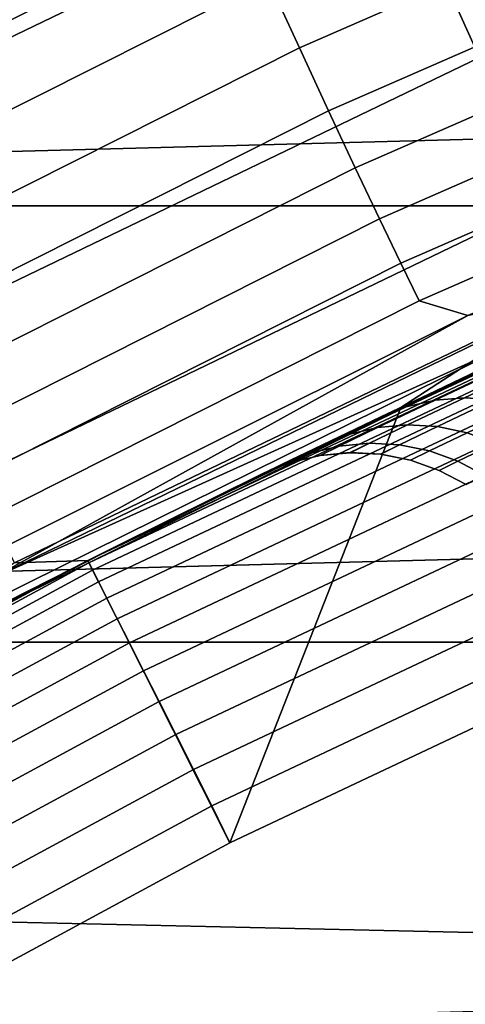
# Model space of a CAD drawing. Header units: metres. Extents: x -28 to 70, y -218 to 28.
# Tile 346 of 463: x -5.483 to -5.06, y 10.286 to 11.22. Entities that reach past the tile are written whole.
import ezdxf

# ---------------------------------------------------------------- set-up
doc = ezdxf.new("R2010")
doc.units = ezdxf.units.M
doc.layers.add('solid_10_261_432_XXX', color=7, linetype='CONTINUOUS')

msp = doc.modelspace()

# ---------------------------------------------------------------- linework, layer by layer
at = {"layer": 'solid_10_261_432_XXX'}
for points in [[(-24.216385, 13.031374, -5), (24.776649, 11.93179, -5), (25.28702, 10.80817, -5), (-24.776649, 11.93179, -5)], [(-24.776649, 11.93179, -5), (25.28702, 10.80817, -5), (25.74646, 9.662806, -5), (-25.28702, 10.80817, -5)], [(-5.244593, 11.623212, 173.429489), (-5.817442, 11.347342, 173.429489), (-5.693988, 11.106535, 174.932922), (-5.133295, 11.376551, 174.932922)], [(-4.55984, 11.618282, 174.932922), (-5.133295, 11.376551, 174.932922), (-5.046615, 11.184446, 176.445908), (-4.482842, 11.422096, 176.445908)], [(-6.002987, 11.246387, 225.453079), (-5.382197, 11.555159, 225.455673), (-5.346546, 11.476152, 225.425232), (-5.962803, 11.168661, 225.421539)], [(-5.247204, 11.258131, 225.290421), (-4.627267, 11.528338, 225.296997), (-4.601199, 11.462674, 225.239883), (-5.217469, 11.193637, 225.232147)], [(-5.962803, 11.168661, 225.421539), (-5.346546, 11.476152, 225.425232), (-5.31199, 11.399929, 225.387329), (-5.92389, 11.093751, 225.382492)], [(-5.217469, 11.193637, 225.232147), (-4.601199, 11.462674, 225.239883), (-4.576921, 11.401949, 225.176819), (-5.189812, 11.13408, 225.167892)], [(6.807615, 11.42569, 235.5), (-6.807526, 11.425742, 235.5), (-7.411349, 11.043635, 235.5)], [(7.411434, 11.043578, 235.5), (6.807615, 11.42569, 235.5), (-7.411349, 11.043635, 235.5)], [(-5.92389, 11.093751, 225.382492), (-5.31199, 11.399929, 225.387329), (-5.278791, 11.32707, 225.342285), (-5.886544, 11.022225, 225.336243)], [(-5.189812, 11.13408, 225.167892), (-4.576921, 11.401949, 225.176819), (-4.554617, 11.346626, 225.108307), (-5.164444, 11.079915, 225.09816)], [(-5.133295, 11.376551, 174.932922), (-5.693988, 11.106535, 174.932922), (-5.59784, 10.91899, 176.445908), (-5.046615, 11.184446, 176.445908)], [(-5.164444, 11.079915, 225.09816), (-4.554617, 11.346626, 225.108307), (-4.53446, 11.297127, 225.034836), (-5.14156, 11.031554, 225.023468)], [(-5.886544, 11.022225, 225.336243), (-5.278791, 11.32707, 225.342285), (-5.247204, 11.258131, 225.290421), (-5.851052, 10.954632, 225.283112)], [(-5.14156, 11.031554, 225.023468), (-4.53446, 11.297127, 225.034836), (-4.516602, 11.25383, 224.957001), (-5.121334, 10.989367, 224.944412)], [(-5.851052, 10.954632, 225.283112), (-5.247204, 11.258131, 225.290421), (-5.217469, 11.193637, 225.232147), (-5.817683, 10.891485, 225.223541)], [(-5.121334, 10.989367, 224.944412), (-4.516602, 11.25383, 224.957001), (-4.501178, 11.217064, 224.875366), (-5.103919, 10.953675, 224.861572)], [(-5.103919, 10.953675, 224.861572), (-4.501178, 11.217064, 224.875366), (-4.459748, 11.198612, 224.791229), (-5.057594, 10.939645, 224.776428)], [(-5.817683, 10.891485, 225.223541), (-5.217469, 11.193637, 225.232147), (-5.189812, 11.13408, 225.167892), (-5.786692, 10.833267, 225.157959)], [(-5.046615, 11.184446, 176.445908), (-5.59784, 10.91899, 176.445908), (-5.529149, 10.785005, 177.966064), (-4.984688, 11.047203, 177.966064)], [(-5.786692, 10.833267, 225.157959), (-5.189812, 11.13408, 225.167892), (-5.164444, 11.079915, 225.09816), (-5.758315, 10.780422, 225.086884)], [(-5.758315, 10.780422, 225.086884), (-5.164444, 11.079915, 225.09816), (-5.14156, 11.031554, 225.023468), (-5.732769, 10.733352, 225.010834)], [(7.411434, 11.043578, 235.5), (-7.411349, 11.043635, 235.5), (-7.993793, 10.629641, 235.5)], [(7.993875, 10.62958, 235.5), (7.411434, 11.043578, 235.5), (-7.993793, 10.629641, 235.5)], [(-4.984688, 11.047203, 177.966064), (-5.529149, 10.785005, 177.966064), (-5.488024, 10.704787, 179.490997), (-4.947613, 10.965036, 179.490997)], [(-5.732769, 10.733352, 225.010834), (-5.14156, 11.031554, 225.023468), (-5.121334, 10.989367, 224.944412), (-5.710249, 10.692416, 224.93042)], [(-4.734506, 11.026534, 211.333633), (-4.820355, 10.989276, 194), (-5.121321, 10.852283, 194), (-4.863005, 10.970469, 211.602036)], [(-5.095238, 10.864554, 224.448029), (-4.795499, 11.000145, 224.453964), (-4.972786, 10.921144, 215.12355), (-5.065731, 10.878345, 214.838806)], [(-5.002275, 10.9094, 224.507416), (-4.795499, 11.000145, 224.453964), (-5.095238, 10.864554, 224.448029)], [(-5.710249, 10.692416, 224.93042), (-5.121334, 10.989367, 224.944412), (-5.103919, 10.953675, 224.861572), (-5.690926, 10.657927, 224.846237)], [(-5.4184, 10.707051, 193.699997), (-4.820345, 10.98928, 193.699997), (-5.121317, 10.852286, 181), (-5.4184, 10.707051, 181)], [(-5.417264, 10.704806, 193.73877), (-4.819335, 10.986977, 193.73877), (-4.820345, 10.98928, 193.699997), (-5.4184, 10.707051, 193.699997)], [(-4.819335, 10.986977, 193.73877), (-5.417264, 10.704806, 193.73877), (-5.413826, 10.698011, 193.777298), (-4.816276, 10.980002, 193.777298)], [(-5.121321, 10.852283, 194), (-4.820355, 10.989276, 194), (-4.70047, 10.714268, 194), (-5.283648, 10.439014, 194)], [(-4.820345, 10.98928, 193.699997), (-4.820345, 10.98928, 181), (-5.121317, 10.852286, 181)], [(-4.947613, 10.965036, 179.490997), (-5.121317, 10.852286, 181), (-4.820345, 10.98928, 181)], [(-4.816276, 10.980002, 193.777298), (-5.413826, 10.698011, 193.777298), (-5.408143, 10.686782, 193.814514), (-4.81122, 10.968477, 193.814514)], [(-5.509742, 10.689858, 224.674057), (-4.938559, 10.967078, 224.691055), (-5.01844, 10.911876, 224.598373)], [(-5.057594, 10.939645, 224.776428), (-4.938559, 10.967078, 224.691055), (-5.509742, 10.689858, 224.674057)], [(-4.947613, 10.965036, 179.490997), (-5.488024, 10.704787, 179.490997), (-5.4184, 10.707051, 181), (-5.121317, 10.852286, 181)], [(-4.81122, 10.968477, 193.814514), (-5.408143, 10.686782, 193.814514), (-5.400314, 10.671311, 193.849762), (-4.804255, 10.952599, 193.849762)], [(-4.973812, 10.920677, 211.879333), (-4.863005, 10.970469, 211.602036), (-5.121321, 10.852283, 194)], [(-5.690926, 10.657927, 224.846237), (-5.103919, 10.953675, 224.861572), (-5.057594, 10.939645, 224.776428), (-5.640102, 10.648815, 224.759979)], [(-4.804255, 10.952599, 193.849762), (-5.400314, 10.671311, 193.849762), (-5.390473, 10.651864, 193.882446), (-4.7955, 10.932639, 193.882446)], [(-5.640102, 10.648815, 224.759979), (-5.057594, 10.939645, 224.776428), (-5.509742, 10.689858, 224.674057)], [(-4.7955, 10.932639, 193.882446), (-5.390473, 10.651864, 193.882446), (-5.378788, 10.628774, 193.911987), (-4.785105, 10.90894, 193.911987)], [(-4.951828, 10.929183, 211.884399), (-4.973812, 10.920677, 211.879333), (-5.066566, 10.877955, 212.164124), (-5.042985, 10.88717, 212.168213)], [(-4.951845, 10.929152, 215.115585), (-5.043002, 10.887154, 214.831772), (-5.065731, 10.878345, 214.838806), (-4.972786, 10.921144, 215.12355)], [(-5.066566, 10.877955, 212.164124), (-4.973812, 10.920677, 211.879333), (-5.121321, 10.852283, 194)], [(-5.597323, 10.625402, 224.579559), (-5.01844, 10.911876, 224.598373), (-5.002275, 10.9094, 224.507416), (-5.579843, 10.625132, 224.487503)], [(-5.509742, 10.689858, 224.674057), (-5.01844, 10.911876, 224.598373), (-5.597323, 10.625402, 224.579559)], [(-5.579843, 10.625132, 224.487503), (-5.002275, 10.9094, 224.507416), (-5.391159, 10.720794, 224.441803)], [(-5.002275, 10.9094, 224.507416), (-5.095238, 10.864554, 224.448029), (-5.391159, 10.720794, 224.441803)], [(-4.785105, 10.90894, 193.911987), (-5.378788, 10.628774, 193.911987), (-5.365459, 10.602437, 193.937912), (-4.773248, 10.881908, 193.937912)], [(-5.088719, 10.859275, 212.46463), (-5.016107, 10.893385, 212.176727), (-5.042985, 10.88717, 212.168213), (-5.116067, 10.85284, 212.457962)], [(-5.016124, 10.893369, 214.823257), (-5.088713, 10.859308, 214.535355), (-5.116061, 10.852874, 214.542007), (-5.043002, 10.887154, 214.831772)], [(-5.060659, 10.861611, 212.471008), (-4.9885, 10.895511, 212.184906), (-5.016107, 10.893385, 212.176727), (-5.088719, 10.859275, 212.46463)], [(-4.988516, 10.895494, 214.815079), (-5.060653, 10.861645, 214.528961), (-5.088713, 10.859308, 214.535355), (-5.016124, 10.893369, 214.823257)], [(-5.032472, 10.859801, 212.477005), (-4.960738, 10.893501, 212.192581), (-4.9885, 10.895511, 212.184906), (-5.060659, 10.861611, 212.471008)], [(-4.960755, 10.893485, 214.807404), (-5.032466, 10.859835, 214.52298), (-5.060653, 10.861645, 214.528961), (-4.988516, 10.895494, 214.815079)], [(-4.773248, 10.881908, 193.937912), (-5.365459, 10.602437, 193.937912), (-5.350717, 10.573304, 193.959747), (-4.760132, 10.852007, 193.959747)], [(-5.042985, 10.88717, 212.168213), (-5.066566, 10.877955, 212.164124), (-5.140953, 10.842999, 212.455032), (-5.116067, 10.85284, 212.457962)], [(-5.043002, 10.887154, 214.831772), (-5.116061, 10.852874, 214.542007), (-5.140287, 10.843313, 214.547852), (-5.065731, 10.878345, 214.838806)], [(-5.066566, 10.877955, 212.164124), (-5.121321, 10.852283, 194), (-5.418347, 10.707076, 194), (-5.140953, 10.842999, 212.455032)], [(-5.095238, 10.864554, 224.448029), (-5.065731, 10.878345, 214.838806), (-5.140287, 10.843313, 214.547852)], [(-5.391159, 10.720794, 224.441803), (-5.095238, 10.864554, 224.448029), (-5.233819, 10.798478, 213.953049), (-5.252638, 10.789337, 213.652176)], [(-5.095238, 10.864554, 224.448029), (-5.196344, 10.816562, 214.25206), (-5.233819, 10.798478, 213.953049)], [(-5.095238, 10.864554, 224.448029), (-5.140287, 10.843313, 214.547852), (-5.196344, 10.816562, 214.25206)], [(-5.114846, 10.835801, 212.761719), (-5.060659, 10.861611, 212.471008), (-5.088719, 10.859275, 212.46463), (-5.143245, 10.833306, 212.757156)], [(-5.060653, 10.861645, 214.528961), (-5.114844, 10.835814, 214.238251), (-5.143242, 10.833321, 214.242828), (-5.088713, 10.859308, 214.535355)], [(-5.086342, 10.834139, 212.766006), (-5.032472, 10.859801, 212.477005), (-5.060659, 10.861611, 212.471008), (-5.114846, 10.835801, 212.761719)], [(-5.032466, 10.859835, 214.52298), (-5.086339, 10.834153, 214.233963), (-5.114844, 10.835814, 214.238251), (-5.060653, 10.861645, 214.528961)], [(-5.418347, 10.707076, 194), (-5.121321, 10.852283, 194), (-5.283648, 10.439014, 194)], [(-4.760132, 10.852007, 193.959747), (-5.350717, 10.573304, 193.959747), (-5.334811, 10.541875, 193.977127), (-4.745982, 10.81975, 193.977127)], [(-5.116067, 10.85284, 212.457962), (-5.140953, 10.842999, 212.455032), (-5.196789, 10.816348, 212.750687), (-5.170945, 10.826708, 212.75238)], [(-5.116061, 10.852874, 214.542007), (-5.170942, 10.826721, 214.247589), (-5.196344, 10.816562, 214.25206), (-5.140287, 10.843313, 214.547852)], [(-5.143245, 10.833306, 212.757156), (-5.088719, 10.859275, 212.46463), (-5.116067, 10.85284, 212.457962), (-5.170945, 10.826708, 212.75238)], [(-5.088713, 10.859308, 214.535355), (-5.143242, 10.833321, 214.242828), (-5.170942, 10.826721, 214.247589), (-5.116061, 10.852874, 214.542007)], [(-5.058325, 10.828355, 212.769913), (-5.004745, 10.853882, 212.482452), (-5.032472, 10.859801, 212.477005), (-5.086342, 10.834139, 212.766006)], [(-5.004739, 10.853915, 214.517517), (-5.058323, 10.828369, 214.230057), (-5.086339, 10.834153, 214.233963), (-5.032466, 10.859835, 214.52298)], [(-5.196789, 10.816348, 212.750687), (-5.140953, 10.842999, 212.455032), (-5.418347, 10.707076, 194)], [(-5.143242, 10.833321, 214.242828), (-5.179661, 10.815712, 213.947006), (-5.207596, 10.809003, 213.949875), (-5.170942, 10.826721, 214.247589)], [(-5.17965, 10.815741, 213.052963), (-5.143245, 10.833306, 212.757156), (-5.170945, 10.826708, 212.75238), (-5.207585, 10.809032, 213.050095)], [(-5.114844, 10.835814, 214.238251), (-5.151037, 10.818311, 213.94426), (-5.179661, 10.815712, 213.947006), (-5.143242, 10.833321, 214.242828)], [(-5.151027, 10.81834, 213.055725), (-5.114846, 10.835801, 212.761719), (-5.143245, 10.833306, 212.757156), (-5.17965, 10.815741, 213.052963)], [(-5.086339, 10.834153, 214.233963), (-5.122322, 10.816747, 213.941681), (-5.151037, 10.818311, 213.94426), (-5.114844, 10.835814, 214.238251)], [(-5.122312, 10.816776, 213.058289), (-5.086342, 10.834139, 212.766006), (-5.114846, 10.835801, 212.761719), (-5.151027, 10.81834, 213.055725)], [(-5.058323, 10.828369, 214.230057), (-5.094114, 10.811052, 213.939331), (-5.122322, 10.816747, 213.941681), (-5.086339, 10.834153, 214.233963)], [(-5.094104, 10.811082, 213.060638), (-5.058325, 10.828355, 212.769913), (-5.086342, 10.834139, 212.766006), (-5.122312, 10.816776, 213.058289)], [(-5.170945, 10.826708, 212.75238), (-5.196789, 10.816348, 212.750687), (-5.234055, 10.798365, 213.049667), (-5.207585, 10.809032, 213.050095)], [(-5.170942, 10.826721, 214.247589), (-5.207596, 10.809003, 213.949875), (-5.233819, 10.798478, 213.953049), (-5.196344, 10.816562, 214.25206)], [(-5.031378, 10.818583, 214.226624), (-5.067, 10.801346, 213.937271), (-5.094114, 10.811052, 213.939331), (-5.058323, 10.828369, 214.230057)], [(-5.06699, 10.801375, 213.062698), (-5.03138, 10.81857, 212.773346), (-5.058325, 10.828355, 212.769913), (-5.094104, 10.811082, 213.060638)], [(-5.234055, 10.798365, 213.049667), (-5.196789, 10.816348, 212.750687), (-5.418347, 10.707076, 194)], [(-4.745982, 10.81975, 193.977127), (-5.334811, 10.541875, 193.977127), (-5.318017, 10.508688, 193.989761), (-4.731041, 10.785688, 193.989761)], [(-5.179661, 10.815712, 213.947006), (-5.197902, 10.806789, 213.649216), (-5.225955, 10.800026, 213.650177), (-5.207596, 10.809003, 213.949875)], [(-5.197891, 10.806821, 213.350769), (-5.17965, 10.815741, 213.052963), (-5.207585, 10.809032, 213.050095), (-5.225944, 10.800057, 213.349808)], [(-5.151037, 10.818311, 213.94426), (-5.169166, 10.809441, 213.6483), (-5.197902, 10.806789, 213.649216), (-5.179661, 10.815712, 213.947006)], [(-5.169155, 10.809472, 213.351685), (-5.151027, 10.81834, 213.055725), (-5.17965, 10.815741, 213.052963), (-5.197891, 10.806821, 213.350769)], [(-5.122322, 10.816747, 213.941681), (-5.140345, 10.807925, 213.647446), (-5.169166, 10.809441, 213.6483), (-5.151037, 10.818311, 213.94426)], [(-5.140335, 10.807958, 213.352539), (-5.122312, 10.816776, 213.058289), (-5.151027, 10.81834, 213.055725), (-5.169155, 10.809472, 213.351685)], [(-5.094114, 10.811052, 213.939331), (-5.112041, 10.802275, 213.646652), (-5.140345, 10.807925, 213.647446), (-5.122322, 10.816747, 213.941681)], [(-5.112031, 10.802307, 213.353317), (-5.094104, 10.811082, 213.060638), (-5.122312, 10.816776, 213.058289), (-5.140335, 10.807958, 213.352539)], [(-5.006066, 10.805001, 214.223709), (-5.041547, 10.787828, 213.935532), (-5.067, 10.801346, 213.937271), (-5.031378, 10.818583, 214.226624)], [(-5.041537, 10.787858, 213.064438), (-5.006069, 10.804987, 212.77626), (-5.03138, 10.81857, 212.773346), (-5.06699, 10.801375, 213.062698)], [(-25.28702, 10.80817, -5), (25.74646, 9.662806, -5), (26.154049, 8.497979, -5), (-25.74646, 9.662806, -5)], [(-5.207585, 10.809032, 213.050095), (-5.234055, 10.798365, 213.049667), (-5.252705, 10.789305, 213.350616), (-5.225944, 10.800057, 213.349808)], [(-5.225955, 10.800026, 213.650177), (-5.252638, 10.789337, 213.652176), (-5.233819, 10.798478, 213.953049), (-5.207596, 10.809003, 213.949875)], [(-5.197902, 10.806789, 213.649216), (-5.197891, 10.806821, 213.350769), (-5.225944, 10.800057, 213.349808), (-5.225955, 10.800026, 213.650177)], [(-5.169166, 10.809441, 213.6483), (-5.169155, 10.809472, 213.351685), (-5.197891, 10.806821, 213.350769), (-5.197902, 10.806789, 213.649216)], [(-5.140345, 10.807925, 213.647446), (-5.140335, 10.807958, 213.352539), (-5.169155, 10.809472, 213.351685), (-5.169166, 10.809441, 213.6483)], [(-5.112041, 10.802275, 213.646652), (-5.112031, 10.802307, 213.353317), (-5.140335, 10.807958, 213.352539), (-5.140345, 10.807925, 213.647446)], [(-5.067, 10.801346, 213.937271), (-5.084844, 10.792606, 213.645966), (-5.112041, 10.802275, 213.646652), (-5.094114, 10.811052, 213.939331)], [(-5.084833, 10.792639, 213.354004), (-5.06699, 10.801375, 213.062698), (-5.094104, 10.811082, 213.060638), (-5.112031, 10.802307, 213.353317)], [(-5.252705, 10.789305, 213.350616), (-5.234055, 10.798365, 213.049667), (-5.418347, 10.707076, 194)], [(-5.225944, 10.800057, 213.349808), (-5.252705, 10.789305, 213.350616), (-5.252638, 10.789337, 213.652176), (-5.225955, 10.800026, 213.650177)], [(-5.084844, 10.792606, 213.645966), (-5.084833, 10.792639, 213.354004), (-5.112031, 10.802307, 213.353317), (-5.112041, 10.802275, 213.646652)], [(-5.041547, 10.787828, 213.935532), (-5.059319, 10.779122, 213.645386), (-5.084844, 10.792606, 213.645966), (-5.067, 10.801346, 213.937271)], [(-5.059309, 10.779155, 213.354584), (-5.041537, 10.787858, 213.064438), (-5.06699, 10.801375, 213.062698), (-5.084833, 10.792639, 213.354004)], [(-5.391159, 10.720794, 224.441803), (-5.252705, 10.789305, 213.350616), (-5.418347, 10.707076, 194)], [(-5.391159, 10.720794, 224.441803), (-5.252638, 10.789337, 213.652176), (-5.252705, 10.789305, 213.350616)], [(-5.059319, 10.779122, 213.645386), (-5.059309, 10.779155, 213.354584), (-5.084833, 10.792639, 213.354004), (-5.084844, 10.792606, 213.645966)], [(-4.731041, 10.785688, 193.989761), (-5.318017, 10.508688, 193.989761), (-5.300622, 10.474314, 193.997437), (-4.715566, 10.750407, 193.997437)], [(-5.283648, 10.439014, 194), (-4.70047, 10.714268, 194), (-4.715566, 10.750407, 193.997437), (-5.300622, 10.474314, 193.997437)], [(-5.391159, 10.720794, 224.441803), (-5.418347, 10.707076, 194), (-5.711387, 10.553674, 194), (-5.683038, 10.568968, 224.435272)], [(-5.579843, 10.625132, 224.487503), (-5.391159, 10.720794, 224.441803), (-5.683038, 10.568968, 224.435272)], [(-6, 10.392304, 193.699997), (-5.4184, 10.707051, 193.699997), (-5.711369, 10.553685, 181), (-6, 10.392304, 181)], [(-5.998742, 10.390126, 193.73877), (-5.417264, 10.704806, 193.73877), (-5.4184, 10.707051, 193.699997), (-6, 10.392304, 193.699997)], [(-5.417264, 10.704806, 193.73877), (-5.998742, 10.390126, 193.73877), (-5.994935, 10.383532, 193.777298), (-5.413826, 10.698011, 193.777298)], [(-5.711387, 10.553674, 194), (-5.418347, 10.707076, 194), (-5.283648, 10.439014, 194), (-5.850772, 10.13205, 194)], [(-5.4184, 10.707051, 193.699997), (-5.4184, 10.707051, 181), (-5.711369, 10.553685, 181)], [(-5.488024, 10.704787, 179.490997), (-5.711369, 10.553685, 181), (-5.4184, 10.707051, 181)], [(-5.413826, 10.698011, 193.777298), (-5.994935, 10.383532, 193.777298), (-5.988642, 10.372632, 193.814514), (-5.408143, 10.686782, 193.814514)], [(-5.408143, 10.686782, 193.814514), (-5.988642, 10.372632, 193.814514), (-5.979972, 10.357616, 193.849762), (-5.400314, 10.671311, 193.849762)], [(-5.400314, 10.671311, 193.849762), (-5.979972, 10.357616, 193.849762), (-5.969075, 10.33874, 193.882446), (-5.390473, 10.651864, 193.882446)], [(-5.390473, 10.651864, 193.882446), (-5.969075, 10.33874, 193.882446), (-5.956135, 10.316329, 193.911987), (-5.378788, 10.628774, 193.911987)], [(7.993875, 10.62958, 235.5), (-7.993793, 10.629641, 235.5), (-8.553132, 10.184985, 235.5)], [(8.553211, 10.184919, 235.5), (7.993875, 10.62958, 235.5), (-8.553132, 10.184985, 235.5)], [(-5.378788, 10.628774, 193.911987), (-5.956135, 10.316329, 193.911987), (-5.941377, 10.290766, 193.937912), (-5.365459, 10.602437, 193.937912)], [(-5.365459, 10.602437, 193.937912), (-5.941377, 10.290766, 193.937912), (-5.925051, 10.262489, 193.959747), (-5.350717, 10.573304, 193.959747)], [(-5.350717, 10.573304, 193.959747), (-5.925051, 10.262489, 193.959747), (-5.907439, 10.231984, 193.977127), (-5.334811, 10.541875, 193.977127)], [(-5.334811, 10.541875, 193.977127), (-5.907439, 10.231984, 193.977127), (-5.888842, 10.199773, 193.989761), (-5.318017, 10.508688, 193.989761)], [(-5.318017, 10.508688, 193.989761), (-5.888842, 10.199773, 193.989761), (-5.869579, 10.166409, 193.997437), (-5.300622, 10.474314, 193.997437)], [(-5.850772, 10.13205, 194), (-5.283648, 10.439014, 194), (-5.300622, 10.474314, 193.997437), (-5.869579, 10.166409, 193.997437)]]:
    msp.add_3dface(points, dxfattribs=at)

doc.saveas('drawing.dxf')
